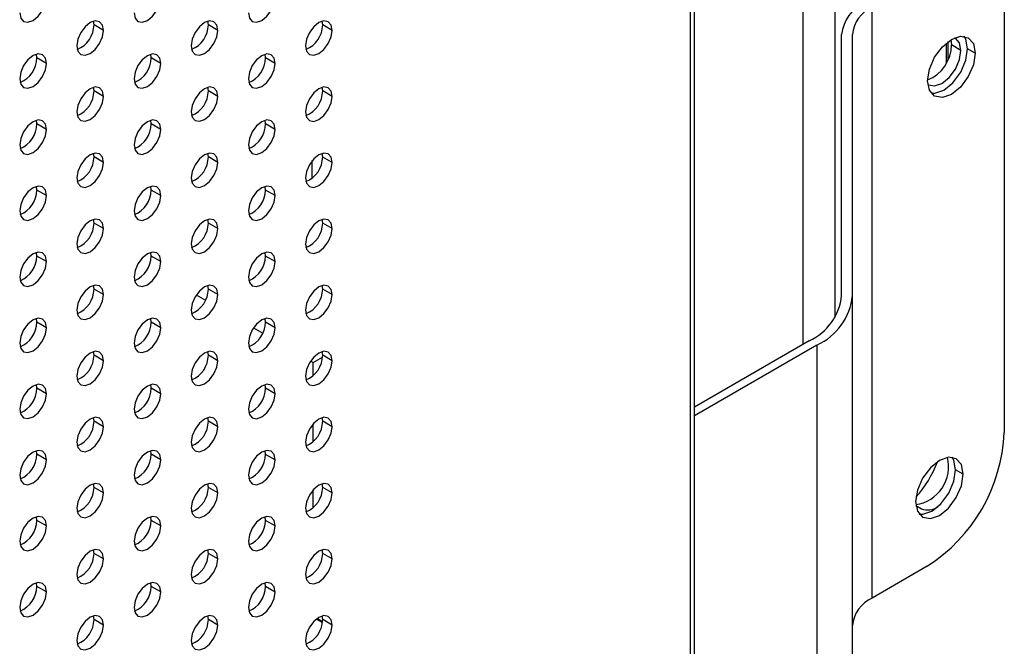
# Model space of a CAD drawing. Header units: millimetres. Extents: x 0 to 1118, y 0 to 864.
# Tile 287 of 309: x 1017.2 to 1026.33, y 691.51 to 697.32. Entities that reach past the tile are written whole.
import ezdxf

# ---------------------------------------------------------------- set-up
doc = ezdxf.new("R2010")
doc.units = ezdxf.units.MM

msp = doc.modelspace()

# ---------------------------------------------------------------- linework, layer by layer
at = {"color": 7, "linetype": 'Continuous', "lineweight": 25}
for p, q in [((1024.759, 728.3735), (1024.759, 694.5554)), ((1023.4558, 688.208), (1023.4558, 724.7034)), ((1023.4192, 688.1569), (1023.4192, 724.6524)), ((1026.3307, 697.8344), (1026.3307, 693.4899)), ((1025.1047, 691.9554), (1025.1047, 697.4328)), ((1017.8861, 697.2682), (1017.8821, 697.302)), ((1018.9468, 697.2681), (1018.9427, 697.3019)), ((1020.0074, 697.268), (1020.0034, 697.3018)), ((1017.9745, 697.2171), (1017.8861, 697.2682)), ((1019.0352, 697.217), (1018.9468, 697.2681)), ((1020.0958, 697.2169), (1020.0074, 697.268)), ((1024.8217, 694.7591), (1024.8217, 697.1777)), ((1024.9217, 694.7591), (1024.9217, 697.1777)), ((1025.8086, 696.9467), (1025.8086, 697.1122)), ((1025.8349, 697.13), (1025.8405, 697.0822)), ((1025.9289, 697.0312), (1025.8405, 697.0822)), ((1026.0615, 697.0057), (1025.9908, 697.0465)), ((1017.3558, 696.962), (1017.3517, 696.9959)), ((1017.4442, 696.911), (1017.3558, 696.962)), ((1018.4164, 696.9619), (1018.4124, 696.9958)), ((1018.5048, 696.9109), (1018.4164, 696.9619)), ((1019.4771, 696.9618), (1019.4731, 696.9957)), ((1019.5655, 696.9108), (1019.4771, 696.9618)), ((1017.8861, 696.6557), (1017.8821, 696.6896)), ((1017.9745, 696.6047), (1017.8861, 696.6557)), ((1018.9468, 696.6556), (1018.9427, 696.6895)), ((1019.0352, 696.6046), (1018.9468, 696.6556)), ((1020.0074, 696.6555), (1020.0034, 696.6894)), ((1020.0958, 696.6045), (1020.0074, 696.6555)), ((1017.3558, 696.3496), (1017.3517, 696.3835)), ((1018.4164, 696.3495), (1018.4124, 696.3834)), ((1019.4771, 696.3494), (1019.4731, 696.3833)), ((1017.4442, 696.2986), (1017.3558, 696.3496)), ((1018.5048, 696.2985), (1018.4164, 696.3495)), ((1019.5655, 696.2984), (1019.4771, 696.3494)), ((1017.8861, 696.0433), (1017.8821, 696.0772)), ((1017.9745, 695.9923), (1017.8861, 696.0433)), ((1018.9468, 696.0432), (1018.9427, 696.0771)), ((1019.0352, 695.9922), (1018.9468, 696.0432)), ((1020.0074, 696.0431), (1020.0034, 696.077)), ((1020.0958, 695.9921), (1020.0074, 696.0431)), ((1019.9111, 695.8482), (1019.9111, 696.0098)), ((1017.3558, 695.7372), (1017.3517, 695.7711)), ((1018.4164, 695.7371), (1018.4124, 695.771)), ((1019.4771, 695.737), (1019.4731, 695.7709)), ((1017.4442, 695.6862), (1017.3558, 695.7372)), ((1018.5048, 695.6861), (1018.4164, 695.7371)), ((1019.5655, 695.686), (1019.4771, 695.737)), ((1017.8861, 695.4309), (1017.8821, 695.4648)), ((1017.9745, 695.3799), (1017.8861, 695.4309)), ((1018.9468, 695.4308), (1018.9427, 695.4647)), ((1019.0352, 695.3798), (1018.9468, 695.4308)), ((1020.0074, 695.4307), (1020.0034, 695.4646)), ((1020.0958, 695.3797), (1020.0074, 695.4307)), ((1017.3558, 695.1248), (1017.3517, 695.1586)), ((1017.4442, 695.0738), (1017.3558, 695.1248)), ((1018.4164, 695.1247), (1018.4124, 695.1585)), ((1018.5048, 695.0737), (1018.4164, 695.1247)), ((1019.4771, 695.1246), (1019.4731, 695.1584)), ((1019.5655, 695.0736), (1019.4771, 695.1246)), ((1017.8861, 694.8185), (1017.8821, 694.8524)), ((1018.9468, 694.8184), (1018.9427, 694.8523)), ((1020.0074, 694.8183), (1020.0034, 694.8522)), ((1017.9745, 694.7675), (1017.8861, 694.8185)), ((1018.8353, 694.7647), (1018.9206, 694.7155)), ((1019.0352, 694.7674), (1018.9468, 694.8184)), ((1020.0958, 694.7673), (1020.0074, 694.8183)), ((1024.9217, 689.2409), (1024.9217, 694.7591)), ((1017.3558, 694.5124), (1017.3517, 694.5462)), ((1017.4442, 694.4614), (1017.3558, 694.5124)), ((1018.4164, 694.5123), (1018.4124, 694.5461)), ((1018.5048, 694.4613), (1018.4164, 694.5123)), ((1019.4771, 694.5122), (1019.4731, 694.546)), ((1019.5655, 694.4612), (1019.4771, 694.5122)), ((1019.3657, 694.4586), (1019.451, 694.4093)), ((1024.5215, 694.3407), (1023.4558, 693.7255)), ((1024.5922, 694.2999), (1023.4558, 693.6439)), ((1024.5922, 694.2999), (1024.5922, 688.7817)), ((1017.8861, 694.2061), (1017.8821, 694.24)), ((1017.9745, 694.1551), (1017.8861, 694.2061)), ((1018.9468, 694.206), (1018.9427, 694.2399)), ((1019.0352, 694.155), (1018.9468, 694.206)), ((1019.9202, 694.1385), (1020.0065, 694.1883)), ((1020.0074, 694.2059), (1020.0034, 694.2398)), ((1020.0958, 694.1549), (1020.0074, 694.2059)), ((1019.8961, 694.1524), (1019.9202, 694.1385)), ((1019.9202, 694.019), (1019.9202, 694.1385)), ((1017.3558, 693.9), (1017.3517, 693.9338)), ((1018.4164, 693.8999), (1018.4124, 693.9337)), ((1019.4771, 693.8998), (1019.4731, 693.9336)), ((1017.4442, 693.8489), (1017.3558, 693.9)), ((1018.5048, 693.8488), (1018.4164, 693.8999)), ((1019.5655, 693.8487), (1019.4771, 693.8998)), ((1017.8861, 693.5937), (1017.8821, 693.6276)), ((1017.9745, 693.5427), (1017.8861, 693.5937)), ((1018.9468, 693.5936), (1018.9427, 693.6275)), ((1019.0352, 693.5426), (1018.9468, 693.5936)), ((1019.9202, 693.4066), (1019.9202, 693.5709)), ((1020.0074, 693.5935), (1020.0034, 693.6274)), ((1020.0958, 693.5425), (1020.0074, 693.5935)), ((1017.3558, 693.2876), (1017.3517, 693.3214)), ((1017.4442, 693.2365), (1017.3558, 693.2876)), ((1018.4164, 693.2875), (1018.4124, 693.3213)), ((1018.5048, 693.2364), (1018.4164, 693.2875)), ((1019.4771, 693.2874), (1019.4731, 693.3212)), ((1019.5655, 693.2363), (1019.4771, 693.2874)), ((1025.95, 693.1039), (1025.8793, 693.1447)), ((1017.8861, 692.9813), (1017.8821, 693.0152)), ((1018.9468, 692.9812), (1018.9427, 693.0151)), ((1020.0074, 692.9811), (1020.0034, 693.015)), ((1017.9745, 692.9303), (1017.8861, 692.9813)), ((1019.0352, 692.9302), (1018.9468, 692.9812)), ((1019.9202, 692.7942), (1019.9202, 692.9584)), ((1020.0958, 692.9301), (1020.0074, 692.9811)), ((1025.5106, 692.812), (1025.5626, 692.782)), ((1017.3558, 692.6752), (1017.3517, 692.709)), ((1017.4442, 692.6241), (1017.3558, 692.6752)), ((1018.4164, 692.6751), (1018.4124, 692.7089)), ((1018.5048, 692.624), (1018.4164, 692.6751)), ((1019.4771, 692.675), (1019.4731, 692.7088)), ((1019.5655, 692.6239), (1019.4771, 692.675)), ((1017.8861, 692.3689), (1017.8821, 692.4028)), ((1017.9745, 692.3179), (1017.8861, 692.3689)), ((1018.9468, 692.3688), (1018.9427, 692.4027)), ((1019.0352, 692.3178), (1018.9468, 692.3688)), ((1020.0074, 692.3687), (1020.0034, 692.4026)), ((1020.0958, 692.3177), (1020.0074, 692.3687)), ((1025.6148, 692.2499), (1025.1047, 691.9554)), ((1017.3558, 692.0628), (1017.3517, 692.0966)), ((1018.4164, 692.0627), (1018.4124, 692.0965)), ((1019.4771, 692.0626), (1019.4731, 692.0964)), ((1017.4442, 692.0117), (1017.3558, 692.0628)), ((1018.5048, 692.0116), (1018.4164, 692.0627)), ((1019.5655, 692.0115), (1019.4771, 692.0626)), ((1017.8861, 691.7565), (1017.8821, 691.7904)), ((1017.9745, 691.7055), (1017.8861, 691.7565)), ((1018.9468, 691.7564), (1018.9427, 691.7903)), ((1019.0352, 691.7054), (1018.9468, 691.7564)), ((1019.949, 691.7609), (1020.0053, 691.7285)), ((1020.0074, 691.7563), (1020.0034, 691.7902)), ((1020.0958, 691.7053), (1020.0074, 691.7563))]:
    msp.add_line(p, q, dxfattribs=at)
at = {"color": 8, "linetype": 'Continuous', "lineweight": 25}
for p, q in [((1024.4661, 694.3088), (1024.4661, 727.9653)), ((1025.7903, 697.0976), (1025.7903, 696.9106)), ((1020.0065, 691.7383), (1019.9569, 691.7669))]:
    msp.add_line(p, q, dxfattribs=at)
at = {"color": 7, "linetype": 'Continuous', "lineweight": 25, "flags": 128}
for points in [[(1017.1967, 697.3805), (1017.2061, 697.3313), (1017.2329, 697.3004), (1017.2731, 697.2926), (1017.3204, 697.3091), (1017.3678, 697.3473), (1017.4079, 697.4014), (1017.4347, 697.4633), (1017.4442, 697.5234)], [(1018.2573, 697.3804), (1018.2668, 697.3312), (1018.2936, 697.3003), (1018.3337, 697.2925), (1018.3811, 697.309), (1018.4284, 697.3472), (1018.4686, 697.4013), (1018.4954, 697.4632), (1018.5048, 697.5233)], [(1019.318, 697.3803), (1019.3274, 697.3311), (1019.3542, 697.3002), (1019.3944, 697.2924), (1019.4417, 697.3089), (1019.4891, 697.3471), (1019.5292, 697.4012), (1019.5561, 697.4631), (1019.5655, 697.5232)], [(1017.9745, 697.2171), (1017.9651, 697.2664), (1017.9383, 697.2972), (1017.8981, 697.305), (1017.8508, 697.2886), (1017.8034, 697.2504), (1017.7633, 697.1962), (1017.7364, 697.1344), (1017.727, 697.0743)], [(1019.0352, 697.217), (1019.0257, 697.2663), (1018.9989, 697.2971), (1018.9588, 697.3049), (1018.9114, 697.2885), (1018.8641, 697.2503), (1018.8239, 697.1961), (1018.7971, 697.1343), (1018.7877, 697.0742)], [(1020.0958, 697.2169), (1020.0864, 697.2662), (1020.0596, 697.297), (1020.0194, 697.3048), (1019.9721, 697.2884), (1019.9247, 697.2502), (1019.8846, 697.196), (1019.8577, 697.1342), (1019.8483, 697.0741)], [(1017.727, 697.0743), (1017.7364, 697.025), (1017.7633, 696.9941), (1017.8034, 696.9863), (1017.8508, 697.0028), (1017.8981, 697.041), (1017.9383, 697.0952), (1017.9651, 697.157), (1017.9745, 697.2171)], [(1018.7877, 697.0742), (1018.7971, 697.0249), (1018.8239, 696.994), (1018.8641, 696.9862), (1018.9114, 697.0027), (1018.9588, 697.0409), (1018.9989, 697.0951), (1019.0257, 697.1569), (1019.0352, 697.217)], [(1019.8483, 697.0741), (1019.8577, 697.0248), (1019.8846, 696.9939), (1019.9247, 696.9861), (1019.9721, 697.0026), (1020.0194, 697.0408), (1020.0596, 697.095), (1020.0864, 697.1568), (1020.0958, 697.2169)], [(1025.6196, 696.7506), (1025.6364, 696.8579), (1025.6843, 696.9684), (1025.756, 697.0651), (1025.8405, 697.1333), (1025.9251, 697.1627), (1025.9968, 697.1488), (1026.0447, 697.0936), (1026.0615, 697.0057)], [(1025.9289, 697.0312), (1025.9155, 697.1016), (1025.8772, 697.1457), (1025.8715, 697.1487)], [(1025.9908, 697.0465), (1025.974, 697.1345), (1025.9574, 697.1622)], [(1025.6218, 696.7161), (1025.6272, 696.7127), (1025.6845, 696.7015), (1025.7522, 696.725), (1025.8198, 696.7796), (1025.8772, 696.857), (1025.9155, 696.9453), (1025.9289, 697.0312)], [(1025.6567, 696.6345), (1025.6853, 696.6344), (1025.7698, 696.6638), (1025.8544, 696.732), (1025.9261, 696.8287), (1025.974, 696.9392), (1025.9908, 697.0465)], [(1017.4442, 696.911), (1017.4347, 696.9602), (1017.4079, 696.9911), (1017.3678, 696.9989), (1017.3204, 696.9824), (1017.2731, 696.9442), (1017.2329, 696.8901), (1017.2061, 696.8282), (1017.1967, 696.7681)], [(1018.5048, 696.9109), (1018.4954, 696.9601), (1018.4686, 696.991), (1018.4284, 696.9988), (1018.3811, 696.9823), (1018.3337, 696.9441), (1018.2936, 696.89), (1018.2668, 696.8281), (1018.2573, 696.768)], [(1019.5655, 696.9108), (1019.5561, 696.96), (1019.5292, 696.9909), (1019.4891, 696.9987), (1019.4417, 696.9822), (1019.3944, 696.944), (1019.3542, 696.8899), (1019.3274, 696.828), (1019.318, 696.7679)], [(1026.0615, 697.0057), (1026.0447, 696.8983), (1025.9968, 696.7879), (1025.9251, 696.6912), (1025.8405, 696.623), (1025.756, 696.5936), (1025.6843, 696.6075), (1025.6364, 696.6626), (1025.6196, 696.7506)], [(1017.1967, 696.7681), (1017.2061, 696.7189), (1017.2329, 696.688), (1017.2731, 696.6802), (1017.3204, 696.6966), (1017.3678, 696.7349), (1017.4079, 696.789), (1017.4347, 696.8509), (1017.4442, 696.911)], [(1018.2573, 696.768), (1018.2668, 696.7188), (1018.2936, 696.6879), (1018.3337, 696.6801), (1018.3811, 696.6965), (1018.4284, 696.7348), (1018.4686, 696.7889), (1018.4954, 696.8508), (1018.5048, 696.9109)], [(1019.318, 696.7679), (1019.3274, 696.7187), (1019.3542, 696.6878), (1019.3944, 696.68), (1019.4417, 696.6964), (1019.4891, 696.7347), (1019.5292, 696.7888), (1019.5561, 696.8507), (1019.5655, 696.9108)], [(1017.9745, 696.6047), (1017.9651, 696.654), (1017.9383, 696.6848), (1017.8981, 696.6926), (1017.8508, 696.6762), (1017.8034, 696.638), (1017.7633, 696.5838), (1017.7364, 696.522), (1017.727, 696.4619)], [(1019.0352, 696.6046), (1019.0257, 696.6539), (1018.9989, 696.6847), (1018.9588, 696.6925), (1018.9114, 696.6761), (1018.8641, 696.6379), (1018.8239, 696.5837), (1018.7971, 696.5219), (1018.7877, 696.4618)], [(1020.0958, 696.6045), (1020.0864, 696.6538), (1020.0596, 696.6846), (1020.0194, 696.6924), (1019.9721, 696.676), (1019.9247, 696.6378), (1019.8846, 696.5836), (1019.8577, 696.5218), (1019.8483, 696.4617)], [(1017.727, 696.4619), (1017.7364, 696.4126), (1017.7633, 696.3817), (1017.8034, 696.3739), (1017.8508, 696.3904), (1017.8981, 696.4286), (1017.9383, 696.4828), (1017.9651, 696.5446), (1017.9745, 696.6047)], [(1018.7877, 696.4618), (1018.7971, 696.4125), (1018.8239, 696.3816), (1018.8641, 696.3738), (1018.9114, 696.3903), (1018.9588, 696.4285), (1018.9989, 696.4827), (1019.0257, 696.5445), (1019.0352, 696.6046)], [(1019.8483, 696.4617), (1019.8577, 696.4124), (1019.8846, 696.3815), (1019.9247, 696.3737), (1019.9721, 696.3902), (1020.0194, 696.4284), (1020.0596, 696.4826), (1020.0864, 696.5444), (1020.0958, 696.6045)], [(1017.4442, 696.2986), (1017.4347, 696.3478), (1017.4079, 696.3787), (1017.3678, 696.3865), (1017.3204, 696.37), (1017.2731, 696.3318), (1017.2329, 696.2777), (1017.2061, 696.2158), (1017.1967, 696.1557)], [(1018.5048, 696.2985), (1018.4954, 696.3477), (1018.4686, 696.3786), (1018.4284, 696.3864), (1018.3811, 696.3699), (1018.3337, 696.3317), (1018.2936, 696.2776), (1018.2668, 696.2157), (1018.2573, 696.1556)], [(1019.5655, 696.2984), (1019.5561, 696.3476), (1019.5292, 696.3785), (1019.4891, 696.3863), (1019.4417, 696.3698), (1019.3944, 696.3316), (1019.3542, 696.2775), (1019.3274, 696.2156), (1019.318, 696.1555)], [(1017.1967, 696.1557), (1017.2061, 696.1065), (1017.2329, 696.0756), (1017.2731, 696.0678), (1017.3204, 696.0842), (1017.3678, 696.1225), (1017.4079, 696.1766), (1017.4347, 696.2384), (1017.4442, 696.2986)], [(1018.2573, 696.1556), (1018.2668, 696.1064), (1018.2936, 696.0755), (1018.3337, 696.0677), (1018.3811, 696.0841), (1018.4284, 696.1224), (1018.4686, 696.1765), (1018.4954, 696.2383), (1018.5048, 696.2985)], [(1019.318, 696.1555), (1019.3274, 696.1063), (1019.3542, 696.0754), (1019.3944, 696.0676), (1019.4417, 696.084), (1019.4891, 696.1223), (1019.5292, 696.1764), (1019.5561, 696.2383), (1019.5655, 696.2984)], [(1017.9745, 695.9923), (1017.9651, 696.0416), (1017.9383, 696.0724), (1017.8981, 696.0802), (1017.8508, 696.0638), (1017.8034, 696.0256), (1017.7633, 695.9714), (1017.7364, 695.9096), (1017.727, 695.8494)], [(1019.0352, 695.9922), (1019.0257, 696.0415), (1018.9989, 696.0723), (1018.9588, 696.0801), (1018.9114, 696.0637), (1018.8641, 696.0255), (1018.8239, 695.9713), (1018.7971, 695.9095), (1018.7877, 695.8493)], [(1020.0958, 695.9921), (1020.0864, 696.0414), (1020.0596, 696.0722), (1020.0194, 696.08), (1019.9721, 696.0636), (1019.9247, 696.0254), (1019.8846, 695.9712), (1019.8577, 695.9094), (1019.8483, 695.8492)], [(1017.727, 695.8494), (1017.7364, 695.8002), (1017.7633, 695.7693), (1017.8034, 695.7615), (1017.8508, 695.778), (1017.8981, 695.8162), (1017.9383, 695.8704), (1017.9651, 695.9322), (1017.9745, 695.9923)], [(1018.7877, 695.8493), (1018.7971, 695.8001), (1018.8239, 695.7692), (1018.8641, 695.7614), (1018.9114, 695.7779), (1018.9588, 695.8161), (1018.9989, 695.8703), (1019.0257, 695.9321), (1019.0352, 695.9922)], [(1019.8483, 695.8492), (1019.8577, 695.8), (1019.8846, 695.7691), (1019.9247, 695.7613), (1019.9721, 695.7778), (1020.0194, 695.816), (1020.0596, 695.8702), (1020.0864, 695.932), (1020.0958, 695.9921)], [(1017.4442, 695.6862), (1017.4347, 695.7354), (1017.4079, 695.7663), (1017.3678, 695.7741), (1017.3204, 695.7576), (1017.2731, 695.7194), (1017.2329, 695.6653), (1017.2061, 695.6034), (1017.1967, 695.5433)], [(1018.5048, 695.6861), (1018.4954, 695.7353), (1018.4686, 695.7662), (1018.4284, 695.774), (1018.3811, 695.7575), (1018.3337, 695.7193), (1018.2936, 695.6652), (1018.2668, 695.6033), (1018.2573, 695.5432)], [(1019.5655, 695.686), (1019.5561, 695.7352), (1019.5292, 695.7661), (1019.4891, 695.7739), (1019.4417, 695.7574), (1019.3944, 695.7192), (1019.3542, 695.6651), (1019.3274, 695.6032), (1019.318, 695.5431)], [(1017.1967, 695.5433), (1017.2061, 695.494), (1017.2329, 695.4632), (1017.2731, 695.4554), (1017.3204, 695.4718), (1017.3678, 695.51), (1017.4079, 695.5642), (1017.4347, 695.626), (1017.4442, 695.6862)], [(1018.2573, 695.5432), (1018.2668, 695.4939), (1018.2936, 695.4631), (1018.3337, 695.4553), (1018.3811, 695.4717), (1018.4284, 695.5099), (1018.4686, 695.5641), (1018.4954, 695.6259), (1018.5048, 695.6861)], [(1019.318, 695.5431), (1019.3274, 695.4938), (1019.3542, 695.463), (1019.3944, 695.4552), (1019.4417, 695.4716), (1019.4891, 695.5098), (1019.5292, 695.564), (1019.5561, 695.6258), (1019.5655, 695.686)], [(1017.9745, 695.3799), (1017.9651, 695.4292), (1017.9383, 695.46), (1017.8981, 695.4678), (1017.8508, 695.4514), (1017.8034, 695.4132), (1017.7633, 695.359), (1017.7364, 695.2972), (1017.727, 695.237)], [(1019.0352, 695.3798), (1019.0257, 695.4291), (1018.9989, 695.4599), (1018.9588, 695.4677), (1018.9114, 695.4513), (1018.8641, 695.4131), (1018.8239, 695.3589), (1018.7971, 695.2971), (1018.7877, 695.2369)], [(1020.0958, 695.3797), (1020.0864, 695.429), (1020.0596, 695.4598), (1020.0194, 695.4676), (1019.9721, 695.4512), (1019.9247, 695.413), (1019.8846, 695.3588), (1019.8577, 695.297), (1019.8483, 695.2368)], [(1017.727, 695.237), (1017.7364, 695.1878), (1017.7633, 695.1569), (1017.8034, 695.1491), (1017.8508, 695.1656), (1017.8981, 695.2038), (1017.9383, 695.2579), (1017.9651, 695.3198), (1017.9745, 695.3799)], [(1018.7877, 695.2369), (1018.7971, 695.1877), (1018.8239, 695.1568), (1018.8641, 695.149), (1018.9114, 695.1655), (1018.9588, 695.2037), (1018.9989, 695.2578), (1019.0257, 695.3197), (1019.0352, 695.3798)], [(1019.8483, 695.2368), (1019.8577, 695.1876), (1019.8846, 695.1567), (1019.9247, 695.1489), (1019.9721, 695.1654), (1020.0194, 695.2036), (1020.0596, 695.2577), (1020.0864, 695.3196), (1020.0958, 695.3797)], [(1017.4442, 695.0738), (1017.4347, 695.123), (1017.4079, 695.1539), (1017.3678, 695.1617), (1017.3204, 695.1452), (1017.2731, 695.107), (1017.2329, 695.0529), (1017.2061, 694.991), (1017.1967, 694.9309)], [(1018.5048, 695.0737), (1018.4954, 695.1229), (1018.4686, 695.1538), (1018.4284, 695.1616), (1018.3811, 695.1451), (1018.3337, 695.1069), (1018.2936, 695.0528), (1018.2668, 694.9909), (1018.2573, 694.9308)], [(1019.5655, 695.0736), (1019.5561, 695.1228), (1019.5292, 695.1537), (1019.4891, 695.1615), (1019.4417, 695.145), (1019.3944, 695.1068), (1019.3542, 695.0527), (1019.3274, 694.9908), (1019.318, 694.9307)], [(1017.1967, 694.9309), (1017.2061, 694.8816), (1017.2329, 694.8508), (1017.2731, 694.843), (1017.3204, 694.8594), (1017.3678, 694.8976), (1017.4079, 694.9518), (1017.4347, 695.0136), (1017.4442, 695.0738)], [(1018.2573, 694.9308), (1018.2668, 694.8815), (1018.2936, 694.8507), (1018.3337, 694.8429), (1018.3811, 694.8593), (1018.4284, 694.8975), (1018.4686, 694.9517), (1018.4954, 695.0135), (1018.5048, 695.0737)], [(1019.318, 694.9307), (1019.3274, 694.8814), (1019.3542, 694.8506), (1019.3944, 694.8428), (1019.4417, 694.8592), (1019.4891, 694.8974), (1019.5292, 694.9516), (1019.5561, 695.0134), (1019.5655, 695.0736)], [(1017.9745, 694.7675), (1017.9651, 694.8168), (1017.9383, 694.8476), (1017.8981, 694.8554), (1017.8508, 694.839), (1017.8034, 694.8008), (1017.7633, 694.7466), (1017.7364, 694.6848), (1017.727, 694.6246)], [(1019.0352, 694.7674), (1019.0257, 694.8167), (1018.9989, 694.8475), (1018.9588, 694.8553), (1018.9114, 694.8389), (1018.8641, 694.8007), (1018.8239, 694.7465), (1018.7971, 694.6847), (1018.7877, 694.6245)], [(1020.0958, 694.7673), (1020.0864, 694.8166), (1020.0596, 694.8474), (1020.0194, 694.8552), (1019.9721, 694.8388), (1019.9247, 694.8006), (1019.8846, 694.7464), (1019.8577, 694.6846), (1019.8483, 694.6244)], [(1017.727, 694.6246), (1017.7364, 694.5754), (1017.7633, 694.5445), (1017.8034, 694.5367), (1017.8508, 694.5532), (1017.8981, 694.5914), (1017.9383, 694.6455), (1017.9651, 694.7074), (1017.9745, 694.7675)], [(1018.7877, 694.6245), (1018.7971, 694.5753), (1018.8239, 694.5444), (1018.8641, 694.5366), (1018.9114, 694.5531), (1018.9588, 694.5913), (1018.9989, 694.6454), (1019.0257, 694.7073), (1019.0352, 694.7674)], [(1019.8483, 694.6244), (1019.8577, 694.5752), (1019.8846, 694.5443), (1019.9247, 694.5365), (1019.9721, 694.553), (1020.0194, 694.5912), (1020.0596, 694.6453), (1020.0864, 694.7072), (1020.0958, 694.7673)], [(1017.4442, 694.4614), (1017.4347, 694.5106), (1017.4079, 694.5415), (1017.3678, 694.5493), (1017.3204, 694.5328), (1017.2731, 694.4946), (1017.2329, 694.4404), (1017.2061, 694.3786), (1017.1967, 694.3185)], [(1018.5048, 694.4613), (1018.4954, 694.5105), (1018.4686, 694.5414), (1018.4284, 694.5492), (1018.3811, 694.5327), (1018.3337, 694.4945), (1018.2936, 694.4403), (1018.2668, 694.3785), (1018.2573, 694.3184)], [(1019.5655, 694.4612), (1019.5561, 694.5104), (1019.5292, 694.5413), (1019.4891, 694.5491), (1019.4417, 694.5326), (1019.3944, 694.4944), (1019.3542, 694.4402), (1019.3274, 694.3784), (1019.318, 694.3183)], [(1017.1967, 694.3185), (1017.2061, 694.2692), (1017.2329, 694.2384), (1017.2731, 694.2306), (1017.3204, 694.247), (1017.3678, 694.2852), (1017.4079, 694.3394), (1017.4347, 694.4012), (1017.4442, 694.4614)], [(1018.2573, 694.3184), (1018.2668, 694.2691), (1018.2936, 694.2383), (1018.3337, 694.2305), (1018.3811, 694.2469), (1018.4284, 694.2851), (1018.4686, 694.3393), (1018.4954, 694.4011), (1018.5048, 694.4613)], [(1019.318, 694.3183), (1019.3274, 694.269), (1019.3542, 694.2382), (1019.3944, 694.2304), (1019.4417, 694.2468), (1019.4891, 694.285), (1019.5292, 694.3392), (1019.5561, 694.401), (1019.5655, 694.4612)], [(1017.9745, 694.1551), (1017.9651, 694.2043), (1017.9383, 694.2352), (1017.8981, 694.243), (1017.8508, 694.2266), (1017.8034, 694.1883), (1017.7633, 694.1342), (1017.7364, 694.0724), (1017.727, 694.0122)], [(1019.0352, 694.155), (1019.0257, 694.2042), (1018.9989, 694.2351), (1018.9588, 694.2429), (1018.9114, 694.2265), (1018.8641, 694.1882), (1018.8239, 694.1341), (1018.7971, 694.0723), (1018.7877, 694.0121)], [(1020.0958, 694.1549), (1020.0864, 694.2041), (1020.0596, 694.235), (1020.0194, 694.2428), (1019.9721, 694.2264), (1019.9247, 694.1881), (1019.8846, 694.134), (1019.8577, 694.0722), (1019.8483, 694.012)], [(1017.727, 694.0122), (1017.7364, 693.963), (1017.7633, 693.9321), (1017.8034, 693.9243), (1017.8508, 693.9408), (1017.8981, 693.979), (1017.9383, 694.0331), (1017.9651, 694.095), (1017.9745, 694.1551)], [(1018.7877, 694.0121), (1018.7971, 693.9629), (1018.8239, 693.932), (1018.8641, 693.9242), (1018.9114, 693.9407), (1018.9588, 693.9789), (1018.9989, 694.033), (1019.0257, 694.0949), (1019.0352, 694.155)], [(1019.8483, 694.012), (1019.8577, 693.9628), (1019.8846, 693.9319), (1019.9247, 693.9241), (1019.9721, 693.9406), (1020.0194, 693.9788), (1020.0596, 694.0329), (1020.0864, 694.0948), (1020.0958, 694.1549)], [(1017.4442, 693.8489), (1017.4347, 693.8982), (1017.4079, 693.9291), (1017.3678, 693.9369), (1017.3204, 693.9204), (1017.2731, 693.8822), (1017.2329, 693.828), (1017.2061, 693.7662), (1017.1967, 693.7061)], [(1018.5048, 693.8488), (1018.4954, 693.8981), (1018.4686, 693.929), (1018.4284, 693.9368), (1018.3811, 693.9203), (1018.3337, 693.8821), (1018.2936, 693.8279), (1018.2668, 693.7661), (1018.2573, 693.706)], [(1019.5655, 693.8487), (1019.5561, 693.898), (1019.5292, 693.9289), (1019.4891, 693.9367), (1019.4417, 693.9202), (1019.3944, 693.882), (1019.3542, 693.8278), (1019.3274, 693.766), (1019.318, 693.7059)], [(1017.1967, 693.7061), (1017.2061, 693.6568), (1017.2329, 693.626), (1017.2731, 693.6182), (1017.3204, 693.6346), (1017.3678, 693.6728), (1017.4079, 693.727), (1017.4347, 693.7888), (1017.4442, 693.8489)], [(1018.2573, 693.706), (1018.2668, 693.6567), (1018.2936, 693.6259), (1018.3337, 693.6181), (1018.3811, 693.6345), (1018.4284, 693.6727), (1018.4686, 693.7269), (1018.4954, 693.7887), (1018.5048, 693.8488)], [(1019.318, 693.7059), (1019.3274, 693.6566), (1019.3542, 693.6258), (1019.3944, 693.618), (1019.4417, 693.6344), (1019.4891, 693.6726), (1019.5292, 693.7268), (1019.5561, 693.7886), (1019.5655, 693.8487)], [(1017.9745, 693.5427), (1017.9651, 693.5919), (1017.9383, 693.6228), (1017.8981, 693.6306), (1017.8508, 693.6142), (1017.8034, 693.5759), (1017.7633, 693.5218), (1017.7364, 693.4599), (1017.727, 693.3998)], [(1019.0352, 693.5426), (1019.0257, 693.5918), (1018.9989, 693.6227), (1018.9588, 693.6305), (1018.9114, 693.6141), (1018.8641, 693.5758), (1018.8239, 693.5217), (1018.7971, 693.4598), (1018.7877, 693.3997)], [(1020.0958, 693.5425), (1020.0864, 693.5917), (1020.0596, 693.6226), (1020.0194, 693.6304), (1019.9721, 693.614), (1019.9247, 693.5757), (1019.8846, 693.5216), (1019.8577, 693.4597), (1019.8483, 693.3996)], [(1017.727, 693.3998), (1017.7364, 693.3506), (1017.7633, 693.3197), (1017.8034, 693.3119), (1017.8508, 693.3284), (1017.8981, 693.3666), (1017.9383, 693.4207), (1017.9651, 693.4826), (1017.9745, 693.5427)], [(1018.7877, 693.3997), (1018.7971, 693.3505), (1018.8239, 693.3196), (1018.8641, 693.3118), (1018.9114, 693.3283), (1018.9588, 693.3665), (1018.9989, 693.4206), (1019.0257, 693.4825), (1019.0352, 693.5426)], [(1019.8483, 693.3996), (1019.8577, 693.3504), (1019.8846, 693.3195), (1019.9247, 693.3117), (1019.9721, 693.3282), (1020.0194, 693.3664), (1020.0596, 693.4205), (1020.0864, 693.4824), (1020.0958, 693.5425)], [(1017.4442, 693.2365), (1017.4347, 693.2858), (1017.4079, 693.3167), (1017.3678, 693.3245), (1017.3204, 693.308), (1017.2731, 693.2698), (1017.2329, 693.2156), (1017.2061, 693.1538), (1017.1967, 693.0937)], [(1018.5048, 693.2364), (1018.4954, 693.2857), (1018.4686, 693.3166), (1018.4284, 693.3244), (1018.3811, 693.3079), (1018.3337, 693.2697), (1018.2936, 693.2155), (1018.2668, 693.1537), (1018.2573, 693.0936)], [(1019.5655, 693.2363), (1019.5561, 693.2856), (1019.5292, 693.3165), (1019.4891, 693.3243), (1019.4417, 693.3078), (1019.3944, 693.2696), (1019.3542, 693.2154), (1019.3274, 693.1536), (1019.318, 693.0935)], [(1017.1967, 693.0937), (1017.2061, 693.0444), (1017.2329, 693.0136), (1017.2731, 693.0058), (1017.3204, 693.0222), (1017.3678, 693.0604), (1017.4079, 693.1146), (1017.4347, 693.1764), (1017.4442, 693.2365)], [(1018.2573, 693.0936), (1018.2668, 693.0443), (1018.2936, 693.0135), (1018.3337, 693.0057), (1018.3811, 693.0221), (1018.4284, 693.0603), (1018.4686, 693.1145), (1018.4954, 693.1763), (1018.5048, 693.2364)], [(1019.318, 693.0935), (1019.3274, 693.0442), (1019.3542, 693.0134), (1019.3944, 693.0056), (1019.4417, 693.022), (1019.4891, 693.0602), (1019.5292, 693.1144), (1019.5561, 693.1762), (1019.5655, 693.2363)], [(1025.95, 693.1039), (1025.9332, 693.1918), (1025.8853, 693.247), (1025.8136, 693.2609), (1025.7291, 693.2315), (1025.6445, 693.1633), (1025.5728, 693.0666), (1025.5249, 692.9561), (1025.5081, 692.8488)], [(1025.8793, 693.1447), (1025.8625, 693.2327), (1025.8459, 693.2604)], [(1025.5081, 692.8488), (1025.5249, 692.7608), (1025.5728, 692.7057), (1025.6445, 692.6918), (1025.7291, 692.7212), (1025.8136, 692.7894), (1025.8853, 692.8861), (1025.9332, 692.9965), (1025.95, 693.1039)], [(1025.5415, 692.7331), (1025.5738, 692.7326), (1025.6584, 692.762), (1025.7429, 692.8302), (1025.8146, 692.9269), (1025.8625, 693.0374), (1025.8793, 693.1447)], [(1017.9745, 692.9303), (1017.9651, 692.9795), (1017.9383, 693.0104), (1017.8981, 693.0182), (1017.8508, 693.0017), (1017.8034, 692.9635), (1017.7633, 692.9094), (1017.7364, 692.8475), (1017.727, 692.7874)], [(1019.0352, 692.9302), (1019.0257, 692.9794), (1018.9989, 693.0103), (1018.9588, 693.0181), (1018.9114, 693.0016), (1018.8641, 692.9634), (1018.8239, 692.9093), (1018.7971, 692.8474), (1018.7877, 692.7873)], [(1020.0958, 692.9301), (1020.0864, 692.9793), (1020.0596, 693.0102), (1020.0194, 693.018), (1019.9721, 693.0015), (1019.9247, 692.9633), (1019.8846, 692.9092), (1019.8577, 692.8473), (1019.8483, 692.7872)], [(1017.727, 692.7874), (1017.7364, 692.7382), (1017.7633, 692.7073), (1017.8034, 692.6995), (1017.8508, 692.716), (1017.8981, 692.7542), (1017.9383, 692.8083), (1017.9651, 692.8702), (1017.9745, 692.9303)], [(1018.7877, 692.7873), (1018.7971, 692.7381), (1018.8239, 692.7072), (1018.8641, 692.6994), (1018.9114, 692.7159), (1018.9588, 692.7541), (1018.9989, 692.8082), (1019.0257, 692.8701), (1019.0352, 692.9302)], [(1019.8483, 692.7872), (1019.8577, 692.738), (1019.8846, 692.7071), (1019.9247, 692.6993), (1019.9721, 692.7158), (1020.0194, 692.754), (1020.0596, 692.8081), (1020.0864, 692.87), (1020.0958, 692.9301)], [(1017.4442, 692.6241), (1017.4347, 692.6734), (1017.4079, 692.7043), (1017.3678, 692.7121), (1017.3204, 692.6956), (1017.2731, 692.6574), (1017.2329, 692.6032), (1017.2061, 692.5414), (1017.1967, 692.4813)], [(1018.5048, 692.624), (1018.4954, 692.6733), (1018.4686, 692.7042), (1018.4284, 692.712), (1018.3811, 692.6955), (1018.3337, 692.6573), (1018.2936, 692.6031), (1018.2668, 692.5413), (1018.2573, 692.4812)], [(1019.5655, 692.6239), (1019.5561, 692.6732), (1019.5292, 692.7041), (1019.4891, 692.7119), (1019.4417, 692.6954), (1019.3944, 692.6572), (1019.3542, 692.603), (1019.3274, 692.5412), (1019.318, 692.4811)], [(1017.1967, 692.4813), (1017.2061, 692.432), (1017.2329, 692.4011), (1017.2731, 692.3933), (1017.3204, 692.4098), (1017.3678, 692.448), (1017.4079, 692.5022), (1017.4347, 692.564), (1017.4442, 692.6241)], [(1018.2573, 692.4812), (1018.2668, 692.4319), (1018.2936, 692.401), (1018.3337, 692.3932), (1018.3811, 692.4097), (1018.4284, 692.4479), (1018.4686, 692.5021), (1018.4954, 692.5639), (1018.5048, 692.624)], [(1019.318, 692.4811), (1019.3274, 692.4318), (1019.3542, 692.4009), (1019.3944, 692.3931), (1019.4417, 692.4096), (1019.4891, 692.4478), (1019.5292, 692.502), (1019.5561, 692.5638), (1019.5655, 692.6239)], [(1017.9745, 692.3179), (1017.9651, 692.3671), (1017.9383, 692.398), (1017.8981, 692.4058), (1017.8508, 692.3893), (1017.8034, 692.3511), (1017.7633, 692.297), (1017.7364, 692.2351), (1017.727, 692.175)], [(1019.0352, 692.3178), (1019.0257, 692.367), (1018.9989, 692.3979), (1018.9588, 692.4057), (1018.9114, 692.3892), (1018.8641, 692.351), (1018.8239, 692.2969), (1018.7971, 692.235), (1018.7877, 692.1749)], [(1020.0958, 692.3177), (1020.0864, 692.3669), (1020.0596, 692.3978), (1020.0194, 692.4056), (1019.9721, 692.3891), (1019.9247, 692.3509), (1019.8846, 692.2968), (1019.8577, 692.2349), (1019.8483, 692.1748)], [(1017.727, 692.175), (1017.7364, 692.1258), (1017.7633, 692.0949), (1017.8034, 692.0871), (1017.8508, 692.1036), (1017.8981, 692.1418), (1017.9383, 692.1959), (1017.9651, 692.2578), (1017.9745, 692.3179)], [(1018.7877, 692.1749), (1018.7971, 692.1257), (1018.8239, 692.0948), (1018.8641, 692.087), (1018.9114, 692.1035), (1018.9588, 692.1417), (1018.9989, 692.1958), (1019.0257, 692.2577), (1019.0352, 692.3178)], [(1019.8483, 692.1748), (1019.8577, 692.1256), (1019.8846, 692.0947), (1019.9247, 692.0869), (1019.9721, 692.1034), (1020.0194, 692.1416), (1020.0596, 692.1957), (1020.0864, 692.2576), (1020.0958, 692.3177)], [(1017.4442, 692.0117), (1017.4347, 692.061), (1017.4079, 692.0918), (1017.3678, 692.0996), (1017.3204, 692.0832), (1017.2731, 692.045), (1017.2329, 691.9908), (1017.2061, 691.929), (1017.1967, 691.8689)], [(1018.5048, 692.0116), (1018.4954, 692.0609), (1018.4686, 692.0918), (1018.4284, 692.0996), (1018.3811, 692.0831), (1018.3337, 692.0449), (1018.2936, 691.9907), (1018.2668, 691.9289), (1018.2573, 691.8688)], [(1019.5655, 692.0115), (1019.5561, 692.0608), (1019.5292, 692.0917), (1019.4891, 692.0995), (1019.4417, 692.083), (1019.3944, 692.0448), (1019.3542, 691.9906), (1019.3274, 691.9288), (1019.318, 691.8687)], [(1017.1967, 691.8689), (1017.2061, 691.8196), (1017.2329, 691.7887), (1017.2731, 691.7809), (1017.3204, 691.7974), (1017.3678, 691.8356), (1017.4079, 691.8898), (1017.4347, 691.9516), (1017.4442, 692.0117)], [(1018.2573, 691.8688), (1018.2668, 691.8195), (1018.2936, 691.7886), (1018.3337, 691.7808), (1018.3811, 691.7973), (1018.4284, 691.8355), (1018.4686, 691.8897), (1018.4954, 691.9515), (1018.5048, 692.0116)], [(1019.318, 691.8687), (1019.3274, 691.8194), (1019.3542, 691.7885), (1019.3944, 691.7807), (1019.4417, 691.7972), (1019.4891, 691.8354), (1019.5292, 691.8896), (1019.5561, 691.9514), (1019.5655, 692.0115)], [(1017.9745, 691.7055), (1017.9651, 691.7547), (1017.9383, 691.7856), (1017.8981, 691.7934), (1017.8508, 691.7769), (1017.8034, 691.7387), (1017.7633, 691.6846), (1017.7364, 691.6227), (1017.727, 691.5626)], [(1019.0352, 691.7054), (1019.0257, 691.7546), (1018.9989, 691.7855), (1018.9588, 691.7933), (1018.9114, 691.7768), (1018.8641, 691.7386), (1018.8239, 691.6845), (1018.7971, 691.6226), (1018.7877, 691.5625)], [(1020.0958, 691.7053), (1020.0864, 691.7545), (1020.0596, 691.7854), (1020.0194, 691.7932), (1019.9721, 691.7767), (1019.9247, 691.7385), (1019.8846, 691.6844), (1019.8577, 691.6225), (1019.8483, 691.5624)], [(1017.727, 691.5626), (1017.7364, 691.5134), (1017.7633, 691.4825), (1017.8034, 691.4747), (1017.8508, 691.4911), (1017.8981, 691.5294), (1017.9383, 691.5835), (1017.9651, 691.6454), (1017.9745, 691.7055)], [(1018.7877, 691.5625), (1018.7971, 691.5133), (1018.8239, 691.4824), (1018.8641, 691.4746), (1018.9114, 691.491), (1018.9588, 691.5293), (1018.9989, 691.5834), (1019.0257, 691.6453), (1019.0352, 691.7054)], [(1019.8483, 691.5624), (1019.8577, 691.5132), (1019.8846, 691.4823), (1019.9247, 691.4745), (1019.9721, 691.4909), (1020.0194, 691.5292), (1020.0596, 691.5833), (1020.0864, 691.6452), (1020.0958, 691.7053)]]:
    msp.add_lwpolyline(points, dxfattribs=at)
at = {"color": 7, "linetype": 'Continuous', "lineweight": 25}
for centre, radius, start, end in [((1025.1845, 697.1415), 0.3646, 114.37466, 174.3052), ((1025.2345, 697.1465), 0.3143, 114.37466, 174.3052), ((1017.636, 697.2718), 0.2502, 292.33695, 359.16673), ((1018.6966, 697.2717), 0.2502, 292.33695, 359.16673), ((1019.7573, 697.2716), 0.2502, 292.33695, 359.16673), ((1025.4878, 697.0842), 0.3527, 291.94724, 359.67761), ((1017.1056, 696.9656), 0.2502, 292.33695, 359.16673), ((1018.1663, 696.9655), 0.2502, 292.33695, 359.16673), ((1019.227, 696.9654), 0.2502, 292.33695, 359.16673), ((1017.636, 696.6594), 0.2502, 292.33695, 359.16673), ((1018.6966, 696.6593), 0.2502, 292.33695, 359.16673), ((1019.7573, 696.6592), 0.2502, 292.33695, 359.16673), ((1017.1056, 696.3532), 0.2502, 292.33695, 359.16673), ((1018.1663, 696.3531), 0.2502, 292.33695, 359.16673), ((1019.227, 696.353), 0.2502, 292.33695, 359.16673), ((1017.636, 696.047), 0.2502, 292.33695, 359.16673), ((1018.6966, 696.0469), 0.2502, 292.33695, 359.16673), ((1019.7573, 696.0468), 0.2502, 292.33695, 359.16673), ((1017.1056, 695.7408), 0.2502, 292.33695, 359.16673), ((1018.1663, 695.7407), 0.2502, 292.33695, 359.16673), ((1019.227, 695.7406), 0.2502, 292.33695, 359.16673), ((1017.636, 695.4346), 0.2502, 292.33695, 359.16673), ((1018.6966, 695.4345), 0.2502, 292.33695, 359.16673), ((1019.7573, 695.4344), 0.2502, 292.33695, 359.16673), ((1017.1056, 695.1284), 0.2502, 292.33695, 359.16673), ((1018.1663, 695.1283), 0.2502, 292.33695, 359.16673), ((1019.227, 695.1282), 0.2502, 292.33695, 359.16673), ((1017.636, 694.8222), 0.2502, 292.33695, 359.16673), ((1018.6966, 694.8221), 0.2502, 292.33695, 359.16673), ((1019.7573, 694.822), 0.2502, 292.33695, 359.16673), ((1024.3087, 694.8103), 0.5155, 294.37466, 354.3052), ((1024.3587, 694.8153), 0.5658, 294.37466, 354.3052), ((1017.1056, 694.516), 0.2502, 292.33695, 359.16673), ((1018.1663, 694.5159), 0.2502, 292.33695, 359.16673), ((1019.227, 694.5158), 0.2502, 292.33695, 359.16673), ((1017.636, 694.2098), 0.2502, 292.33695, 359.16673), ((1018.6966, 694.2097), 0.2502, 292.33695, 359.16673), ((1019.7573, 694.2096), 0.2502, 292.33695, 359.16673), ((1017.1056, 693.9036), 0.2502, 292.33695, 359.16673), ((1018.1663, 693.9035), 0.2502, 292.33695, 359.16673), ((1019.227, 693.9034), 0.2502, 292.33695, 359.16673), ((1017.636, 693.5974), 0.2502, 292.33695, 359.16673), ((1018.6966, 693.5973), 0.2502, 292.33695, 359.16673), ((1019.7573, 693.5972), 0.2502, 292.33695, 359.16673), ((1024.7763, 693.5607), 1.556, 302.60548, 357.39452), ((1017.1056, 693.2912), 0.2502, 292.33695, 359.16673), ((1018.1663, 693.2911), 0.2502, 292.33695, 359.16673), ((1019.227, 693.291), 0.2502, 292.33695, 359.16673), ((1025.4588, 693.1724), 0.3551, 278.21184, 14.19403), ((1024.7955, 693.55), 0.9721, 317.39853, 340.1123), ((1017.636, 692.985), 0.2502, 292.33695, 359.16673), ((1018.6966, 692.9849), 0.2502, 292.33695, 359.16673), ((1019.7573, 692.9848), 0.2502, 292.33695, 359.16673), ((1025.6194, 692.9324), 0.1608, 249.30798, 306.40108), ((1017.1056, 692.6788), 0.2502, 292.33695, 359.16673), ((1018.1663, 692.6787), 0.2502, 292.33695, 359.16673), ((1019.227, 692.6786), 0.2502, 292.33695, 359.16673), ((1017.636, 692.3725), 0.2502, 292.33695, 359.16673), ((1018.6966, 692.3724), 0.2502, 292.33695, 359.16673), ((1019.7573, 692.3723), 0.2502, 292.33695, 359.16673), ((1017.1056, 692.0664), 0.2502, 292.33695, 359.16673), ((1018.1663, 692.0663), 0.2502, 292.33695, 359.16673), ((1019.227, 692.0662), 0.2502, 292.33695, 359.16673), ((1025.2345, 691.6691), 0.3143, 114.37466, 174.3052), ((1017.636, 691.7601), 0.2502, 292.33695, 359.16673), ((1018.6966, 691.76), 0.2502, 292.33695, 359.16673), ((1019.7573, 691.7599), 0.2502, 292.33695, 359.16673)]:
    msp.add_arc(centre, radius, start, end, dxfattribs=at)

doc.saveas('drawing.dxf')
